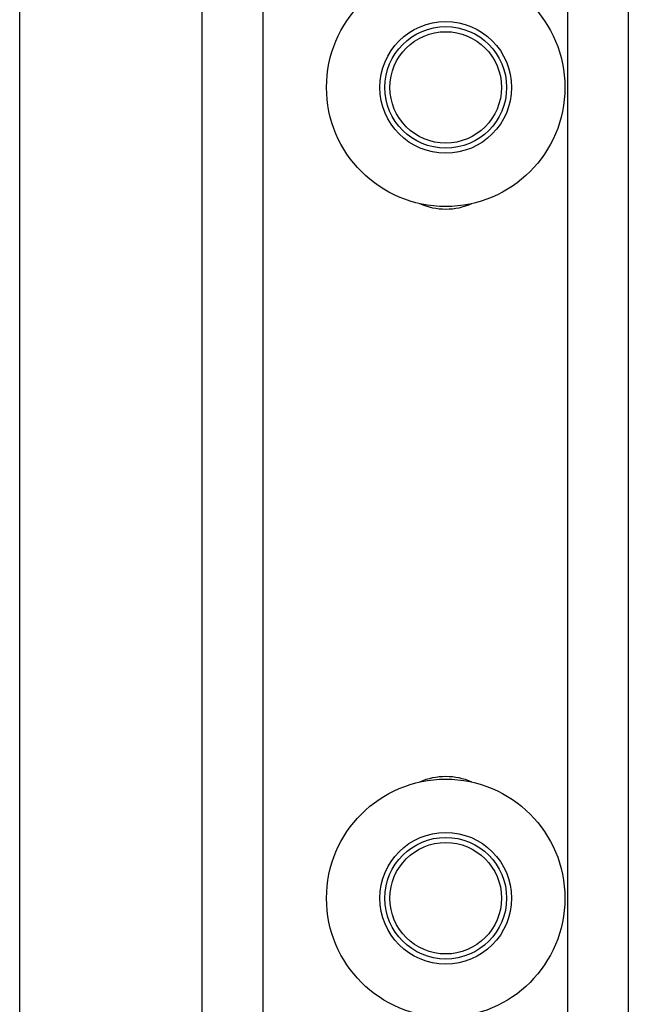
# Model space of a CAD drawing. Header units: inches. Extents: x 170 to 284, y 215 to 248.
# Tile 940 of 1056: x 235.291 to 235.419, y 241.99 to 242.198. Entities that reach past the tile are written whole.
import ezdxf

# ---------------------------------------------------------------- set-up
doc = ezdxf.new("R2010")
doc.units = ezdxf.units.IN
doc.header["$LTSCALE"] = 0.25
doc.header["$MEASUREMENT"] = 0
doc.layers.add('LH TOP OF HOOD', color=7, linetype='Continuous')

msp = doc.modelspace()

# ---------------------------------------------------------------- linework, layer by layer
at = {"layer": 'LH TOP OF HOOD'}
for p, q in [((235.2910688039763, 239.7800253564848), (235.2910688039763, 245.2630353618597)), ((235.3295902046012, 239.8211148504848), (235.3295902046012, 243.945662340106)), ((235.3424306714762, 239.8211148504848), (235.3424306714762, 243.9447082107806)), ((235.4066330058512, 243.9399375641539), (235.4066330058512, 239.8275350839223)), ((235.4194734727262, 243.9389834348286), (235.4194734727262, 239.8275350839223)), ((235.2910688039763, 239.8211148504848), (235.2910688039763, 243.9283521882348))]:
    msp.add_line(p, q, dxfattribs=at)
for centre, radius in [((235.3809520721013, 242.1837607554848), 0.02515019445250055), ((235.3809520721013, 242.1837607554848), 0.01390194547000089), ((235.3809520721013, 242.1837607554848), 0.01284046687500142), ((235.3809520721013, 242.1837607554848), 0.011770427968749), ((235.3809520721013, 242.0125545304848), 0.02515019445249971), ((235.3809520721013, 242.0125545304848), 0.0139019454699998), ((235.3809520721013, 242.0125545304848), 0.01284046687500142), ((235.3809520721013, 242.0125545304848), 0.011770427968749)]:
    msp.add_circle(centre, radius, dxfattribs=at)
for centre, radius, start, end in [((235.3809520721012, 242.1719903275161), 0.01391050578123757, 246.5799281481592, 293.4200718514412), ((235.3809520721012, 242.0243249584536), 0.01391050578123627, 66.57992814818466, 113.4200718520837)]:
    msp.add_arc(centre, radius, start, end, dxfattribs=at)

doc.saveas('drawing.dxf')
